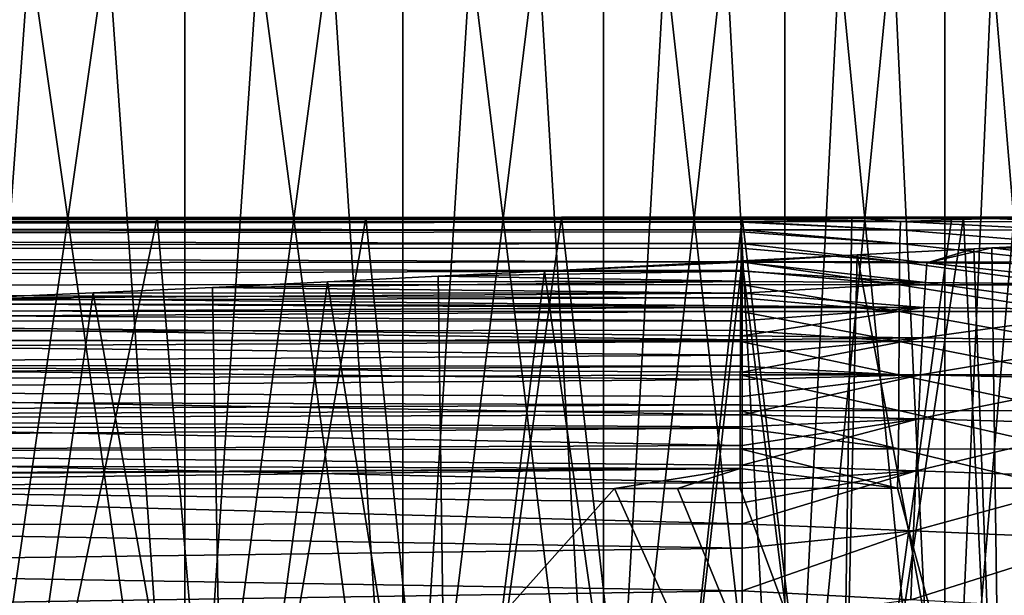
# Model space of a CAD drawing. Header units: metres. Extents: x -104 to 104, y -68 to 90.
# Tile 729 of 744: x 82.68 to 86.28, y 66.71 to 68.82. Entities that reach past the tile are written whole.
import ezdxf

# ---------------------------------------------------------------- set-up
doc = ezdxf.new("R2010")
doc.units = ezdxf.units.M
doc.layers.add('solid_FIT-BATH-153_SW0002', color=7, linetype='CONTINUOUS')

msp = doc.modelspace()

# ---------------------------------------------------------------- linework, layer by layer
at = {"layer": 'solid_FIT-BATH-153_SW0002'}
for points in [[(83.279846, 65.086777, 8.977536), (82.857964, 71.086777, 9.281101), (82.422432, 71.086777, 9.564901)], [(82.422432, 65.086777, 9.564901), (83.279846, 65.086777, 8.977536), (82.422432, 71.086777, 9.564901)], [(82.422432, 65.086777, -9.564901), (82.422432, 71.086777, -9.564901), (82.857964, 71.086777, -9.281101)], [(82.422432, 65.086777, -9.564901), (82.857964, 71.086777, -9.281101), (83.279846, 71.086777, -8.977536)], [(83.279846, 65.086777, -8.977536), (82.422432, 65.086777, -9.564901), (83.279846, 71.086777, -8.977536)], [(83.279846, 65.086777, 8.977536), (83.279846, 71.086777, 8.977536), (82.857964, 71.086777, 9.281101)], [(84.078896, 65.086777, 8.314012), (83.687088, 71.086777, 8.654954), (83.279846, 71.086777, 8.977536)], [(83.279846, 65.086777, 8.977536), (84.078896, 65.086777, 8.314012), (83.279846, 71.086777, 8.977536)], [(83.279846, 65.086777, -8.977536), (83.279846, 71.086777, -8.977536), (83.687088, 71.086777, -8.654954)], [(83.279846, 65.086777, -8.977536), (83.687088, 71.086777, -8.654954), (84.078896, 71.086777, -8.314012)], [(84.078896, 65.086777, -8.314012), (83.279846, 65.086777, -8.977536), (84.078896, 71.086777, -8.314012)], [(84.078896, 65.086777, 8.314012), (84.078896, 71.086777, 8.314012), (83.687088, 71.086777, 8.654954)], [(84.813721, 65.086777, 7.579221), (84.454666, 71.086777, 7.955236), (84.078896, 71.086777, 8.314012)], [(84.078896, 65.086777, 8.314012), (84.813721, 65.086777, 7.579221), (84.078896, 71.086777, 8.314012)], [(84.078896, 65.086777, -8.314012), (84.078896, 71.086777, -8.314012), (84.454666, 71.086777, -7.955236)], [(84.078896, 65.086777, -8.314012), (84.454666, 71.086777, -7.955236), (84.813721, 71.086777, -7.579221)], [(84.813721, 65.086777, -7.579221), (84.078896, 65.086777, -8.314012), (84.813721, 71.086777, -7.579221)], [(84.813721, 65.086777, 7.579221), (84.813721, 71.086777, 7.579221), (84.454666, 71.086777, 7.955236)], [(85.477913, 65.086777, 6.779351), (85.155113, 71.086777, 7.186897), (84.813721, 71.086777, 7.579221)], [(84.813721, 65.086777, 7.579221), (85.477913, 65.086777, 6.779351), (84.813721, 71.086777, 7.579221)], [(84.813721, 65.086777, -7.579221), (84.813721, 71.086777, -7.579221), (85.155113, 71.086777, -7.186897)], [(84.813721, 65.086777, -7.579221), (85.155113, 71.086777, -7.186897), (85.477913, 71.086777, -6.779351)], [(85.477913, 65.086777, -6.779351), (84.813721, 65.086777, -7.579221), (85.477913, 71.086777, -6.779351)], [(85.477913, 65.086777, 6.779351), (85.477913, 71.086777, 6.779351), (85.155113, 71.086777, 7.186897)], [(86.065002, 65.086777, 5.922271), (85.781387, 71.086777, 6.357548), (85.477913, 71.086777, 6.779351)], [(85.477913, 65.086777, 6.779351), (86.065002, 65.086777, 5.922271), (85.477913, 71.086777, 6.779351)], [(85.477913, 65.086777, -6.779351), (85.477913, 71.086777, -6.779351), (85.781387, 71.086777, -6.357548)], [(85.477913, 65.086777, -6.779351), (85.781387, 71.086777, -6.357548), (86.065002, 71.086777, -5.922271)], [(86.065002, 65.086777, -5.922271), (85.477913, 65.086777, -6.779351), (86.065002, 71.086777, -5.922271)], [(86.065002, 65.086777, 5.922271), (86.065002, 71.086777, 5.922271), (85.781387, 71.086777, 6.357548)], [(86.57048, 65.086777, 5.014763), (86.328232, 71.086777, 5.474343), (86.065002, 71.086777, 5.922271)], [(86.065002, 65.086777, 5.922271), (86.57048, 65.086777, 5.014763), (86.065002, 71.086777, 5.922271)], [(86.065002, 65.086777, -5.922271), (86.065002, 71.086777, -5.922271), (86.328232, 71.086777, -5.474343)], [(86.065002, 65.086777, -5.922271), (86.328232, 71.086777, -5.474343), (86.57048, 71.086777, -5.014763)], [(86.57048, 65.086777, -5.014763), (86.065002, 65.086777, -5.922271), (86.57048, 71.086777, -5.014763)], [(70.675117, 68.079781, 15.406105), (70.671494, 68.057892, 15.528041), (85.320686, 68.07682, 15.498596)], [(70.671494, 68.057892, 15.528041), (85.320587, 68.074562, 15.51323), (85.320686, 68.07682, 15.498596)], [(70.671494, 68.057892, 15.528041), (85.319717, 68.045807, 15.638653), (85.320587, 68.074562, 15.51323)], [(70.675117, 68.079781, 15.406105), (85.321663, 68.087395, 15.357442), (80.211182, 68.087791, 15.315731)], [(70.675117, 68.079781, 15.406105), (85.321167, 68.084572, 15.428606), (85.321663, 68.087395, 15.357442)], [(70.675117, 68.079781, 15.406105), (85.320686, 68.07682, 15.498596), (85.321167, 68.084572, 15.428606)], [(80.064636, 68.089088, 12.343129), (85.321831, 68.089371, 11.205482), (80.069199, 68.08979, 10.932101)], [(80.064636, 68.089088, 12.343129), (85.321831, 68.088715, 12.206921), (85.321831, 68.089371, 11.205482)], [(80.064636, 68.089088, 12.343129), (85.321831, 68.088165, 13.235339), (85.321831, 68.088715, 12.206921)], [(80.064636, 68.088402, 13.801822), (85.321831, 68.088165, 13.235339), (80.064636, 68.089088, 12.343129)], [(80.064636, 68.088402, 13.801822), (85.321831, 68.087761, 14.284129), (85.321831, 68.088165, 13.235339)], [(80.211182, 68.087791, 15.315731), (85.321831, 68.087761, 14.284129), (80.064636, 68.088402, 13.801822)], [(80.069199, 68.08979, 10.932101), (85.321831, 68.08963, 10.840636), (80.608124, 68.089943, 10.741197)], [(80.069199, 68.08979, 10.932101), (85.321831, 68.089371, 11.205482), (85.321831, 68.08963, 10.840636)], [(80.211182, 68.087791, 15.315731), (85.321663, 68.087395, 15.357442), (85.321831, 68.087761, 14.284129)], [(80.608124, 68.089943, 10.741197), (85.321831, 68.08963, 10.840636), (81.508316, 68.090248, 10.352137)], [(81.508316, 68.090248, 10.352137), (85.321831, 68.090508, 9.678999), (82.36628, 68.090599, 9.891246)], [(81.508316, 68.090248, 10.352137), (85.321831, 68.08963, 10.840636), (85.321831, 68.090508, 9.678999)], [(82.36628, 68.090599, 9.891246), (85.321831, 68.090508, 9.678999), (83.17868, 68.091003, 9.361903)], [(82.36628, 68.090599, 9.891246), (83.17868, 68.091003, 9.361903), (82.55368, 65.086777, 9.777628)], [(83.17868, 68.091003, 9.361903), (83.430511, 65.086777, 9.177032), (82.55368, 65.086777, 9.777628)], [(83.17868, 68.091003, 9.361903), (85.321831, 68.0914, 8.538364), (83.943779, 68.091461, 8.765855)], [(83.17868, 68.091003, 9.361903), (83.943779, 68.091461, 8.765855), (83.430511, 65.086777, 9.177032)], [(83.17868, 68.091003, 9.361903), (85.321831, 68.090508, 9.678999), (85.321831, 68.0914, 8.538364)], [(83.943779, 68.091461, 8.765855), (84.247688, 65.086777, 8.498344), (83.430511, 65.086777, 9.177032)], [(83.943779, 68.091461, 8.765855), (85.321831, 68.0914, 8.538364), (84.659821, 68.091957, 8.103541)], [(83.943779, 68.091461, 8.765855), (84.659821, 68.091957, 8.103541), (84.247688, 65.086777, 8.498344)], [(84.659821, 68.091957, 8.103541), (84.998344, 65.086777, 7.747683), (84.247688, 65.086777, 8.498344)], [(84.659821, 68.091957, 8.103541), (85.321831, 68.0914, 8.538364), (85.321991, 68.092506, 7.377162)], [(84.659821, 68.091957, 8.103541), (85.321991, 68.092506, 7.377162), (84.998344, 65.086777, 7.747683)], [(85.677032, 65.086777, 6.930509), (84.998344, 65.086777, 7.747683), (85.321991, 68.092506, 7.377162)], [(85.319717, 68.045807, 15.638653), (85.901009, 68.045532, 15.642491), (85.320587, 68.074562, 15.51323)], [(85.901009, 68.045532, 15.642491), (85.320686, 68.07682, 15.498596), (85.320587, 68.074562, 15.51323)], [(85.321167, 68.084572, 15.428606), (85.320686, 68.07682, 15.498596), (85.902016, 68.076622, 15.502294)], [(85.901009, 68.045532, 15.642491), (85.902016, 68.076622, 15.502294), (85.320686, 68.07682, 15.498596)], [(85.321167, 68.084572, 15.428606), (85.902016, 68.076622, 15.502294), (85.321663, 68.087395, 15.357442)], [(85.321831, 68.087761, 14.284129), (85.321663, 68.087395, 15.357442), (85.763634, 68.087471, 15.359434)], [(85.902016, 68.076622, 15.502294), (85.763634, 68.087471, 15.359434), (85.321663, 68.087395, 15.357442)], [(85.321831, 68.0914, 8.538364), (86.021629, 68.091423, 8.539585), (85.321991, 68.092506, 7.377162)], [(86.02327, 68.089607, 10.842814), (86.021629, 68.091423, 8.539585), (85.321831, 68.0914, 8.538364)], [(85.321831, 68.090508, 9.678999), (86.02327, 68.089607, 10.842814), (85.321831, 68.0914, 8.538364)], [(85.321831, 68.090508, 9.678999), (85.321831, 68.08963, 10.840636), (86.02327, 68.089607, 10.842814)], [(85.321831, 68.08963, 10.840636), (85.321831, 68.089371, 11.205482), (86.024635, 68.088074, 13.251489)], [(86.02327, 68.089607, 10.842814), (85.321831, 68.08963, 10.840636), (86.024635, 68.088074, 13.251489)], [(85.321831, 68.089371, 11.205482), (85.321831, 68.088715, 12.206921), (86.024635, 68.088074, 13.251489)], [(85.321831, 68.088715, 12.206921), (85.321831, 68.088165, 13.235339), (86.024635, 68.088074, 13.251489)], [(85.321831, 68.088165, 13.235339), (85.321831, 68.087761, 14.284129), (85.763634, 68.087471, 15.359434)], [(86.024635, 68.088074, 13.251489), (85.321831, 68.088165, 13.235339), (85.763634, 68.087471, 15.359434)], [(86.021629, 68.091423, 8.539585), (85.724365, 68.092827, 6.867389), (85.321991, 68.092506, 7.377162)], [(85.677032, 65.086777, 6.930509), (85.321991, 68.092506, 7.377162), (85.724365, 68.092827, 6.867389)], [(85.677032, 65.086777, 6.930509), (85.724365, 68.092827, 6.867389), (86.089973, 68.092865, 6.34684)], [(85.677032, 65.086777, 6.930509), (86.089973, 68.092865, 6.34684), (86.132492, 68.09285, 6.282126)], [(86.277634, 65.086777, 6.053678), (85.677032, 65.086777, 6.930509), (86.132492, 68.09285, 6.282126)], [(86.021629, 68.091423, 8.539585), (86.089973, 68.092865, 6.34684), (85.724365, 68.092827, 6.867389)], [(86.024635, 68.088074, 13.251489), (85.763634, 68.087471, 15.359434), (86.237373, 68.087135, 15.361629)], [(85.902016, 68.076622, 15.502294), (86.237373, 68.087135, 15.361629), (85.763634, 68.087471, 15.359434)], [(85.901009, 68.045532, 15.642491), (86.522537, 68.044655, 15.646467), (85.902016, 68.076622, 15.502294)], [(85.902016, 68.076622, 15.502294), (86.523621, 68.075729, 15.506285), (86.237373, 68.087135, 15.361629)], [(86.522537, 68.044655, 15.646467), (86.523621, 68.075729, 15.506285), (85.902016, 68.076622, 15.502294)], [(86.021629, 68.091423, 8.539585), (86.80851, 68.089439, 8.545873), (86.089973, 68.092865, 6.34684)], [(86.812897, 68.087761, 10.847548), (86.80851, 68.089439, 8.545873), (86.021629, 68.091423, 8.539585)], [(86.812897, 68.087761, 10.847548), (86.021629, 68.091423, 8.539585), (86.02327, 68.089607, 10.842814)], [(86.02327, 68.089607, 10.842814), (86.024635, 68.088074, 13.251489), (86.816536, 68.086327, 13.254451)], [(86.812897, 68.087761, 10.847548), (86.02327, 68.089607, 10.842814), (86.816536, 68.086327, 13.254451)], [(86.024635, 68.088074, 13.251489), (86.237373, 68.087135, 15.361629), (86.737122, 68.085953, 15.364031)], [(86.816536, 68.086327, 13.254451), (86.024635, 68.088074, 13.251489), (86.737122, 68.085953, 15.364031)], [(86.80851, 68.089439, 8.545873), (86.877419, 68.090385, 6.350328), (86.089973, 68.092865, 6.34684)], [(86.132492, 68.09285, 6.282126), (86.089973, 68.092865, 6.34684), (86.877419, 68.090385, 6.350328)], [(86.53508, 68.092133, 5.616691), (86.132492, 68.09285, 6.282126), (86.877419, 68.090385, 6.350328)], [(86.277634, 65.086777, 6.053678), (86.132492, 68.09285, 6.282126), (86.53508, 68.092133, 5.616691)], [(86.523621, 68.075729, 15.506285), (86.737122, 68.085953, 15.364031), (86.237373, 68.087135, 15.361629)], [(86.794228, 65.086777, 5.12612), (86.277634, 65.086777, 6.053678), (86.53508, 68.092133, 5.616691)], [(70.671494, 68.057892, 15.528041), (70.666397, 68.022217, 15.645208), (85.319717, 68.045807, 15.638653)], [(70.666397, 68.022217, 15.645208), (85.319542, 68.038025, 15.663496), (85.319717, 68.045807, 15.638653)], [(70.666397, 68.022217, 15.645208), (85.318802, 67.995827, 15.770751), (85.319542, 68.038025, 15.663496)], [(85.318802, 67.995827, 15.770751), (85.90004, 67.99556, 15.774568), (85.319542, 68.038025, 15.663496)], [(85.90004, 67.99556, 15.774568), (85.319717, 68.045807, 15.638653), (85.319542, 68.038025, 15.663496)], [(85.90004, 67.99556, 15.774568), (85.901009, 68.045532, 15.642491), (85.319717, 68.045807, 15.638653)], [(85.90004, 67.99556, 15.774568), (86.521461, 67.994698, 15.778531), (85.901009, 68.045532, 15.642491)], [(86.521461, 67.994698, 15.778531), (86.522537, 68.044655, 15.646467), (85.901009, 68.045532, 15.642491)], [(70.666397, 68.022217, 15.645208), (70.659782, 67.973373, 15.756063), (85.318802, 67.995827, 15.770751)], [(70.659782, 67.973373, 15.756063), (85.318558, 67.978638, 15.806093), (85.318802, 67.995827, 15.770751)], [(85.899132, 67.928207, 15.896995), (85.318802, 67.995827, 15.770751), (85.318558, 67.978638, 15.806093)], [(85.899132, 67.928207, 15.896995), (85.90004, 67.99556, 15.774568), (85.318802, 67.995827, 15.770751)], [(85.899132, 67.928207, 15.896995), (86.520409, 67.927361, 15.900949), (85.90004, 67.99556, 15.774568)], [(86.520409, 67.927361, 15.900949), (86.521461, 67.994698, 15.778531), (85.90004, 67.99556, 15.774568)], [(86.590088, 67.996338, -5.517257), (87.003197, 67.973, -6.112706), (86.237091, 67.979538, -6.118752)], [(86.277618, 65.086777, -6.053692), (86.590088, 67.996338, -5.517257), (86.237091, 67.979538, -6.118752)], [(86.277618, 65.086777, -6.053692), (86.79422, 65.086777, -5.126136), (86.590088, 67.996338, -5.517257)], [(70.659782, 67.973373, 15.756063), (70.651619, 67.912003, 15.859058), (85.317947, 67.928429, 15.893207)], [(70.659782, 67.973373, 15.756063), (85.317947, 67.928429, 15.893207), (85.318558, 67.978638, 15.806093)], [(85.317947, 67.928429, 15.893207), (85.899132, 67.928207, 15.896995), (85.318558, 67.978638, 15.806093)], [(85.744095, 67.954956, -6.84081), (86.171158, 67.976288, -6.222436), (85.998131, 67.925026, -7.494485)], [(86.277618, 65.086777, -6.053692), (86.171158, 67.976288, -6.222436), (85.744095, 67.954956, -6.84081)], [(86.237091, 67.979538, -6.118752), (86.748116, 67.918991, -7.495479), (85.998131, 67.925026, -7.494485)], [(86.171158, 67.976288, -6.222436), (86.237091, 67.979538, -6.118752), (85.998131, 67.925026, -7.494485)], [(86.277618, 65.086777, -6.053692), (86.237091, 67.979538, -6.118752), (86.171158, 67.976288, -6.222436)], [(86.237091, 67.979538, -6.118752), (87.003197, 67.973, -6.112706), (86.748116, 67.918991, -7.495479)], [(70.651619, 67.912003, 15.859058), (85.317635, 67.897537, 15.938315), (85.317947, 67.928429, 15.893207)], [(84.597923, 67.895126, -8.165395), (85.322357, 67.932709, -7.376725), (85.322334, 67.927406, -7.492752)], [(84.998337, 65.086777, -7.747693), (85.322357, 67.932709, -7.376725), (84.597923, 67.895126, -8.165395)], [(84.597923, 67.895126, -8.165395), (85.322334, 67.927406, -7.492752), (85.322159, 67.894608, -8.137106)], [(84.998337, 65.086777, -7.747693), (85.677025, 65.086777, -6.930521), (85.322357, 67.932709, -7.376725)], [(85.898285, 67.844994, 16.008245), (85.317947, 67.928429, 15.893207), (85.317635, 67.897537, 15.938315)], [(85.898285, 67.844994, 16.008245), (85.899132, 67.928207, 15.896995), (85.317947, 67.928429, 15.893207)], [(85.322159, 67.894608, -8.137106), (85.322334, 67.927406, -7.492752), (85.993355, 67.852821, -8.781064)], [(85.744095, 67.954956, -6.84081), (85.322334, 67.927406, -7.492752), (85.322357, 67.932709, -7.376725)], [(85.744095, 67.954956, -6.84081), (85.998131, 67.925026, -7.494485), (85.322334, 67.927406, -7.492752)], [(85.993355, 67.852821, -8.781064), (85.322334, 67.927406, -7.492752), (85.998131, 67.925026, -7.494485)], [(85.677025, 65.086777, -6.930521), (85.744095, 67.954956, -6.84081), (85.322357, 67.932709, -7.376725)], [(85.677025, 65.086777, -6.930521), (86.277618, 65.086777, -6.053692), (85.744095, 67.954956, -6.84081)], [(85.898285, 67.844994, 16.008245), (86.519394, 67.844162, 16.012196), (85.899132, 67.928207, 15.896995)], [(86.519394, 67.844162, 16.012196), (86.520409, 67.927361, 15.900949), (85.899132, 67.928207, 15.896995)], [(85.993355, 67.852821, -8.781064), (85.998131, 67.925026, -7.494485), (86.737465, 67.845352, -8.785197)], [(86.737465, 67.845352, -8.785197), (85.998131, 67.925026, -7.494485), (86.748116, 67.918991, -7.495479)], [(70.651619, 67.912003, 15.859058), (70.641884, 67.83873, 15.952656), (85.317635, 67.897537, 15.938315)], [(70.641884, 67.83873, 15.952656), (85.317169, 67.845161, 16.004456), (85.317635, 67.897537, 15.938315)], [(84.208893, 67.87571, -8.533639), (84.597923, 67.895126, -8.165395), (85.322159, 67.894608, -8.137106)], [(84.247673, 65.086777, -8.498353), (84.597923, 67.895126, -8.165395), (84.208893, 67.87571, -8.533639)], [(84.208893, 67.87571, -8.533639), (85.322159, 67.894608, -8.137106), (85.322021, 67.857681, -8.75815)], [(84.247673, 65.086777, -8.498353), (84.998337, 65.086777, -7.747693), (84.597923, 67.895126, -8.165395)], [(85.317169, 67.845161, 16.004456), (85.898285, 67.844994, 16.008245), (85.317635, 67.897537, 15.938315)], [(85.322159, 67.894608, -8.137106), (85.993355, 67.852821, -8.781064), (85.322021, 67.856552, -8.775785)], [(85.322159, 67.894608, -8.137106), (85.322021, 67.856552, -8.775785), (85.322021, 67.857681, -8.75815)], [(83.381355, 67.835266, -9.213955), (85.322021, 67.856552, -8.775785), (85.321922, 67.814339, -9.38387)], [(83.381355, 67.835266, -9.213955), (83.803062, 67.855614, -8.883429), (85.322021, 67.856552, -8.775785)], [(83.430504, 65.086777, -9.177038), (83.803062, 67.855614, -8.883429), (83.381355, 67.835266, -9.213955)], [(83.430504, 65.086777, -9.177038), (84.247673, 65.086777, -8.498353), (83.803062, 67.855614, -8.883429)], [(83.803062, 67.855614, -8.883429), (84.208893, 67.87571, -8.533639), (85.322021, 67.857681, -8.75815)], [(84.247673, 65.086777, -8.498353), (84.208893, 67.87571, -8.533639), (83.803062, 67.855614, -8.883429)], [(83.803062, 67.855614, -8.883429), (85.322021, 67.857681, -8.75815), (85.322021, 67.856552, -8.775785)], [(85.322021, 67.856552, -8.775785), (85.993355, 67.852821, -8.781064), (85.321922, 67.814339, -9.38387)], [(85.993355, 67.852821, -8.781064), (85.988152, 67.761917, -9.977484), (85.321922, 67.814339, -9.38387)], [(85.993355, 67.852821, -8.781064), (86.7258, 67.75251, -9.9853), (85.988152, 67.761917, -9.977484)], [(85.993355, 67.852821, -8.781064), (86.737465, 67.845352, -8.785197), (86.7258, 67.75251, -9.9853)], [(70.641884, 67.83873, 15.952656), (70.630684, 67.754456, 16.035627), (85.316803, 67.796745, 16.056736)], [(70.641884, 67.83873, 15.952656), (85.316803, 67.796745, 16.056736), (85.317169, 67.845161, 16.004456)], [(82.49379, 67.795395, -9.814506), (82.944725, 67.815292, -9.52447), (85.321922, 67.814339, -9.38387)], [(82.553673, 65.086777, -9.777633), (82.944725, 67.815292, -9.52447), (82.49379, 67.795395, -9.814506)], [(82.49379, 67.795395, -9.814506), (85.321922, 67.814339, -9.38387), (85.321869, 67.767357, -9.968521)], [(82.553673, 65.086777, -9.777633), (83.430504, 65.086777, -9.177038), (82.944725, 67.815292, -9.52447)], [(82.944725, 67.815292, -9.52447), (83.381355, 67.835266, -9.213955), (85.321922, 67.814339, -9.38387)], [(83.430504, 65.086777, -9.177038), (83.381355, 67.835266, -9.213955), (82.944725, 67.815292, -9.52447)], [(85.897514, 67.747414, 16.106796), (85.317169, 67.845161, 16.004456), (85.316803, 67.796745, 16.056736)], [(85.897514, 67.747414, 16.106796), (85.898285, 67.844994, 16.008245), (85.317169, 67.845161, 16.004456)], [(85.321922, 67.814339, -9.38387), (85.988152, 67.761917, -9.977484), (85.321869, 67.767357, -9.968521)], [(85.897514, 67.747414, 16.106796), (86.518433, 67.746605, 16.110744), (85.898285, 67.844994, 16.008245)], [(86.518433, 67.746605, 16.110744), (86.519394, 67.844162, 16.012196), (85.898285, 67.844994, 16.008245)], [(70.630684, 67.754456, 16.035627), (85.316475, 67.747307, 16.10321), (85.316803, 67.796745, 16.056736)], [(82.030258, 67.776085, -10.082966), (82.49379, 67.795395, -9.814506), (85.321869, 67.767357, -9.968521)], [(85.316475, 67.747307, 16.10321), (85.897514, 67.747414, 16.106796), (85.316803, 67.796745, 16.056736)], [(70.630684, 67.754456, 16.035627), (70.618355, 67.660538, 16.107283), (85.316475, 67.747307, 16.10321)], [(70.618355, 67.660538, 16.107283), (85.316086, 67.678894, 16.158224), (85.316475, 67.747307, 16.10321)], [(81.070946, 67.740929, -10.552559), (82.030258, 67.776085, -10.082966), (85.321861, 67.761925, -10.030995)], [(81.070946, 67.740929, -10.552559), (85.321861, 67.761925, -10.030995), (85.321854, 67.712189, -10.562016)], [(82.030258, 67.776085, -10.082966), (85.321869, 67.767357, -9.968521), (85.321861, 67.761925, -10.030995)], [(85.896835, 67.636993, 16.191116), (85.316475, 67.747307, 16.10321), (85.316086, 67.678894, 16.158224)], [(85.896835, 67.636993, 16.191116), (85.897514, 67.747414, 16.106796), (85.316475, 67.747307, 16.10321)], [(85.321861, 67.761925, -10.030995), (85.988152, 67.761917, -9.977484), (85.321854, 67.712189, -10.562016)], [(85.988152, 67.761917, -9.977484), (85.321861, 67.657646, -11.073462), (85.321854, 67.712189, -10.562016)], [(85.321861, 67.761925, -10.030995), (85.321869, 67.767357, -9.968521), (85.988152, 67.761917, -9.977484)], [(85.988152, 67.761917, -9.977484), (85.982407, 67.649956, -11.086996), (85.321861, 67.657646, -11.073462)], [(85.896835, 67.636993, 16.191116), (86.51754, 67.6362, 16.195066), (85.897514, 67.747414, 16.106796)], [(86.51754, 67.6362, 16.195066), (86.518433, 67.746605, 16.110744), (85.897514, 67.747414, 16.106796)], [(85.988152, 67.761917, -9.977484), (86.7258, 67.75251, -9.9853), (85.982407, 67.649956, -11.086996)], [(86.7258, 67.75251, -9.9853), (86.712891, 67.637978, -11.098905), (85.982407, 67.649956, -11.086996)], [(80.064278, 67.711342, -10.933706), (85.321854, 67.712189, -10.562016), (85.321861, 67.657646, -11.073462)], [(80.083168, 67.711823, -10.92753), (85.321854, 67.712189, -10.562016), (80.064278, 67.711342, -10.933706)], [(80.064278, 67.711342, -10.933706), (85.321861, 67.657646, -11.073462), (85.321861, 67.642998, -11.200313)], [(80.064278, 67.711342, -10.933706), (85.321861, 67.642998, -11.200313), (80.064636, 67.636581, -11.630596)], [(80.083168, 67.711823, -10.92753), (81.070946, 67.740929, -10.552559), (85.321854, 67.712189, -10.562016)], [(70.618355, 67.660538, 16.107283), (85.315872, 67.636848, 16.187489), (85.316086, 67.678894, 16.158224)], [(85.315872, 67.636848, 16.187489), (85.896835, 67.636993, 16.191116), (85.316086, 67.678894, 16.158224)], [(70.618355, 67.660538, 16.107283), (70.60527, 67.558357, 16.166985), (85.315872, 67.636848, 16.187489)], [(70.60527, 67.558357, 16.166985), (85.315498, 67.547104, 16.240128), (85.315872, 67.636848, 16.187489)], [(80.064636, 67.636581, -11.630596), (85.321861, 67.642998, -11.200313), (85.321877, 67.586365, -11.655691)], [(80.064636, 67.636581, -11.630596), (85.321877, 67.586365, -11.655691), (80.064636, 67.552238, -12.293494)], [(85.896255, 67.515228, 16.259682), (85.315872, 67.636848, 16.187489), (85.315498, 67.547104, 16.240128)], [(85.896255, 67.515228, 16.259682), (85.896835, 67.636993, 16.191116), (85.315872, 67.636848, 16.187489)], [(85.321861, 67.642998, -11.200313), (85.321861, 67.657646, -11.073462), (85.982407, 67.649956, -11.086996)], [(85.321861, 67.642998, -11.200313), (85.982407, 67.649956, -11.086996), (85.321877, 67.586365, -11.655691)], [(85.982407, 67.649956, -11.086996), (85.321907, 67.525169, -12.094666), (85.321877, 67.586365, -11.655691)], [(85.982407, 67.649956, -11.086996), (85.975906, 67.514542, -12.112971), (85.321907, 67.525169, -12.094666)], [(85.896255, 67.515228, 16.259682), (86.516724, 67.514458, 16.263639), (85.896835, 67.636993, 16.191116)], [(86.516724, 67.514458, 16.263639), (86.51754, 67.6362, 16.195066), (85.896835, 67.636993, 16.191116)], [(85.982407, 67.649956, -11.086996), (86.712891, 67.637978, -11.098905), (85.975906, 67.514542, -12.112971)], [(86.712891, 67.637978, -11.098905), (86.698425, 67.499245, -12.12921), (85.975906, 67.514542, -12.112971)], [(80.064636, 67.552238, -12.293494), (85.321877, 67.586365, -11.655691), (85.321907, 67.525169, -12.094666)], [(70.60527, 67.558357, 16.166985), (70.591782, 67.44931, 16.214102), (85.315498, 67.547104, 16.240128)], [(70.591782, 67.44931, 16.214102), (85.315384, 67.515045, 16.256031), (85.315498, 67.547104, 16.240128)], [(80.064636, 67.552238, -12.293494), (85.321907, 67.525169, -12.094666), (85.321922, 67.498238, -12.273069)], [(80.064636, 67.552238, -12.293494), (85.321922, 67.498238, -12.273069), (80.064636, 67.457726, -12.922173)], [(85.315384, 67.515045, 16.256031), (85.896255, 67.515228, 16.259682), (85.315498, 67.547104, 16.240128)], [(85.321922, 67.498238, -12.273069), (85.321907, 67.525169, -12.094666), (85.975906, 67.514542, -12.112971)], [(70.591782, 67.44931, 16.214102), (85.315063, 67.404747, 16.300436), (85.315384, 67.515045, 16.256031)], [(80.064636, 67.457726, -12.922173), (85.321922, 67.498238, -12.273069), (85.321953, 67.435287, -12.66031)], [(85.89579, 67.383636, 16.310963), (85.315384, 67.515045, 16.256031), (85.315063, 67.404747, 16.300436)], [(85.89579, 67.383636, 16.310963), (85.896255, 67.515228, 16.259682), (85.315384, 67.515045, 16.256031)], [(85.321922, 67.498238, -12.273069), (85.975906, 67.514542, -12.112971), (85.321953, 67.435287, -12.66031)], [(85.975906, 67.514542, -12.112971), (85.321983, 67.367874, -13.03511), (85.321953, 67.435287, -12.66031)], [(85.975906, 67.514542, -12.112971), (85.968498, 67.353264, -13.058774), (85.321983, 67.367874, -13.03511)], [(85.89579, 67.383636, 16.310963), (86.516014, 67.382889, 16.314934), (85.896255, 67.515228, 16.259682)], [(86.516014, 67.382889, 16.314934), (86.516724, 67.514458, 16.263639), (85.896255, 67.515228, 16.259682)], [(85.975906, 67.514542, -12.112971), (86.698425, 67.499245, -12.12921), (85.968498, 67.353264, -13.058774)], [(86.698425, 67.499245, -12.12921), (86.682129, 67.333801, -13.079417), (85.968498, 67.353264, -13.058774)], [(80.064636, 67.457726, -12.922173), (85.321953, 67.435287, -12.66031), (85.321983, 67.367874, -13.03511)], [(80.064636, 67.457726, -12.922173), (85.321983, 67.367874, -13.03511), (80.064636, 67.35244, -13.517493)], [(70.591782, 67.44931, 16.214102), (70.578262, 67.334785, 16.247992), (85.315063, 67.404747, 16.300436)], [(70.578262, 67.334785, 16.247992), (85.31501, 67.383461, 16.307293), (85.315063, 67.404747, 16.300436)], [(70.578262, 67.334785, 16.247992), (85.31488, 67.319542, 16.324774), (85.31501, 67.383461, 16.307293)], [(85.31488, 67.319542, 16.324774), (85.895447, 67.243729, 16.343437), (85.31501, 67.383461, 16.307293)], [(85.31501, 67.383461, 16.307293), (85.89579, 67.383636, 16.310963), (85.315063, 67.404747, 16.300436)], [(85.31501, 67.383461, 16.307293), (85.895447, 67.243729, 16.343437), (85.89579, 67.383636, 16.310963)], [(85.89579, 67.383636, 16.310963), (85.895447, 67.243729, 16.343437), (86.515404, 67.243004, 16.347425)], [(85.89579, 67.383636, 16.310963), (86.515404, 67.243004, 16.347425), (86.516014, 67.382889, 16.314934)], [(80.064636, 67.35244, -13.517493), (85.321983, 67.367874, -13.03511), (85.321999, 67.324684, -13.256759)], [(80.064636, 67.35244, -13.517493), (85.321999, 67.324684, -13.256759), (85.322014, 67.256065, -13.58333)], [(80.064636, 67.35244, -13.517493), (85.322014, 67.256065, -13.58333), (80.064636, 67.235794, -14.080322)], [(85.321999, 67.324684, -13.256759), (85.321983, 67.367874, -13.03511), (85.968498, 67.353264, -13.058774)], [(85.321999, 67.324684, -13.256759), (85.968498, 67.353264, -13.058774), (85.322014, 67.256065, -13.58333)], [(85.968498, 67.353264, -13.058774), (85.322029, 67.183403, -13.899468), (85.322014, 67.256065, -13.58333)], [(85.968498, 67.353264, -13.058774), (85.96006, 67.163734, -13.927773), (85.322029, 67.183403, -13.899468)], [(85.968498, 67.353264, -13.058774), (86.682129, 67.333801, -13.079417), (85.96006, 67.163734, -13.927773)], [(70.578262, 67.334785, 16.247992), (70.565071, 67.216179, 16.268023), (85.31488, 67.319542, 16.324774)], [(70.565071, 67.216179, 16.268023), (85.314766, 67.24366, 16.339739), (85.31488, 67.319542, 16.324774)], [(85.314766, 67.24366, 16.339739), (85.895447, 67.243729, 16.343437), (85.31488, 67.319542, 16.324774)], [(86.682129, 67.333801, -13.079417), (86.663742, 67.139137, -13.952721), (85.96006, 67.163734, -13.927773)], [(70.565071, 67.216179, 16.268023), (85.314697, 67.171677, 16.348396), (85.314766, 67.24366, 16.339739)], [(80.064636, 67.235794, -14.080322), (85.322014, 67.256065, -13.58333), (85.322029, 67.183403, -13.899468)], [(85.314766, 67.24366, 16.339739), (85.314697, 67.171677, 16.348396), (85.890892, 67.100014, 16.355515)], [(85.895447, 67.243729, 16.343437), (85.314766, 67.24366, 16.339739), (85.890892, 67.100014, 16.355515)], [(85.895447, 67.243729, 16.343437), (85.890892, 67.100014, 16.355515), (86.495079, 67.099152, 16.359426)], [(86.515404, 67.243004, 16.347425), (85.895447, 67.243729, 16.343437), (86.495079, 67.099152, 16.359426)], [(70.565071, 67.216179, 16.268023), (70.567719, 67.095253, 16.273623), (85.314697, 67.171677, 16.348396)], [(80.064636, 67.235794, -14.080322), (85.322029, 67.183403, -13.899468), (85.322044, 67.119354, -14.156304)], [(80.064636, 67.235794, -14.080322), (85.322044, 67.119354, -14.156304), (80.064636, 67.10717, -14.611523)], [(85.314697, 67.171677, 16.348396), (70.567719, 67.095253, 16.273623), (73.508179, 67.096024, 16.286926)], [(85.314697, 67.171677, 16.348396), (73.508179, 67.096024, 16.286926), (79.231544, 67.097557, 16.316015)], [(85.314697, 67.171677, 16.348396), (79.231544, 67.097557, 16.316015), (84.85498, 67.099075, 16.348959)], [(85.314697, 67.171677, 16.348396), (84.85498, 67.099075, 16.348959), (85.08477, 67.098717, 16.350405)], [(85.314697, 67.171677, 16.348396), (85.08477, 67.098717, 16.350405), (85.314659, 67.098358, 16.35186)], [(85.314697, 67.171677, 16.348396), (85.314659, 67.098358, 16.35186), (85.890892, 67.100014, 16.355515)], [(85.322044, 67.119354, -14.156304), (85.322029, 67.183403, -13.899468), (85.96006, 67.163734, -13.927773)], [(85.322044, 67.119354, -14.156304), (85.96006, 67.163734, -13.927773), (85.322052, 67.046402, -14.427232)], [(85.96006, 67.163734, -13.927773), (85.32206, 66.969711, -14.690282), (85.322052, 67.046402, -14.427232)], [(85.96006, 67.163734, -13.927773), (85.950439, 66.943649, -14.723194), (85.32206, 66.969711, -14.690282)], [(85.96006, 67.163734, -13.927773), (86.663742, 67.139137, -13.952721), (85.950439, 66.943649, -14.723194)], [(86.663742, 67.139137, -13.952721), (86.643036, 66.912865, -14.75205), (85.950439, 66.943649, -14.723194)], [(84.85498, 67.099075, 16.348959), (79.231544, 67.097557, 16.316015), (79.797249, 61.421703, 16.370808)], [(84.85498, 67.099075, 16.348959), (79.797249, 61.421703, 16.370808), (87.417076, 61.410976, 16.429522)], [(80.064636, 67.10717, -14.611523), (85.322044, 67.119354, -14.156304), (85.322052, 67.046402, -14.427232)], [(80.064636, 67.10717, -14.611523), (85.322052, 67.046402, -14.427232), (85.32206, 66.969711, -14.690282)], [(80.064636, 67.10717, -14.611523), (85.32206, 66.969711, -14.690282), (80.064636, 66.965988, -15.11196)], [(85.08477, 67.098717, 16.350405), (84.85498, 67.099075, 16.348959), (87.417076, 61.410976, 16.429522)], [(85.08477, 67.098717, 16.350405), (87.417076, 61.410976, 16.429522), (85.314659, 67.098358, 16.35186)], [(87.417076, 61.410976, 16.429522), (85.890892, 67.100014, 16.355515), (85.314659, 67.098358, 16.35186)], [(87.417076, 61.410976, 16.429522), (86.495079, 67.099152, 16.359426), (85.890892, 67.100014, 16.355515)], [(80.064636, 66.965988, -15.11196), (85.32206, 66.969711, -14.690282), (85.32206, 66.87957, -14.974686)], [(80.064636, 66.965988, -15.11196), (85.32206, 66.87957, -14.974686), (80.064636, 66.811638, -15.5825)], [(85.32206, 66.969711, -14.690282), (85.950439, 66.943649, -14.723194), (85.32206, 66.87957, -14.974686)], [(85.950439, 66.943649, -14.723194), (85.93956, 66.690819, -15.448002), (85.32206, 66.723846, -15.412887)], [(85.950439, 66.943649, -14.723194), (85.32206, 66.723846, -15.412887), (85.32206, 66.87957, -14.974686)], [(85.950439, 66.943649, -14.723194), (86.643036, 66.912865, -14.75205), (85.93956, 66.690819, -15.448002)], [(86.643036, 66.912865, -14.75205), (86.619774, 66.652817, -15.479815), (85.93956, 66.690819, -15.448002)], [(80.064636, 66.811638, -15.5825), (85.32206, 66.87957, -14.974686), (85.32206, 66.723846, -15.412887)], [(80.064636, 66.811638, -15.5825), (85.32206, 66.723846, -15.412887), (80.064636, 66.643524, -16.024004)], [(80.064636, 66.643524, -16.024004), (85.32206, 66.723846, -15.412887), (85.322067, 66.604744, -15.710109)], [(85.32206, 66.723846, -15.412887), (85.93956, 66.690819, -15.448002), (85.322067, 66.604744, -15.710109)]]:
    msp.add_3dface(points, dxfattribs=at)

doc.saveas('drawing.dxf')
